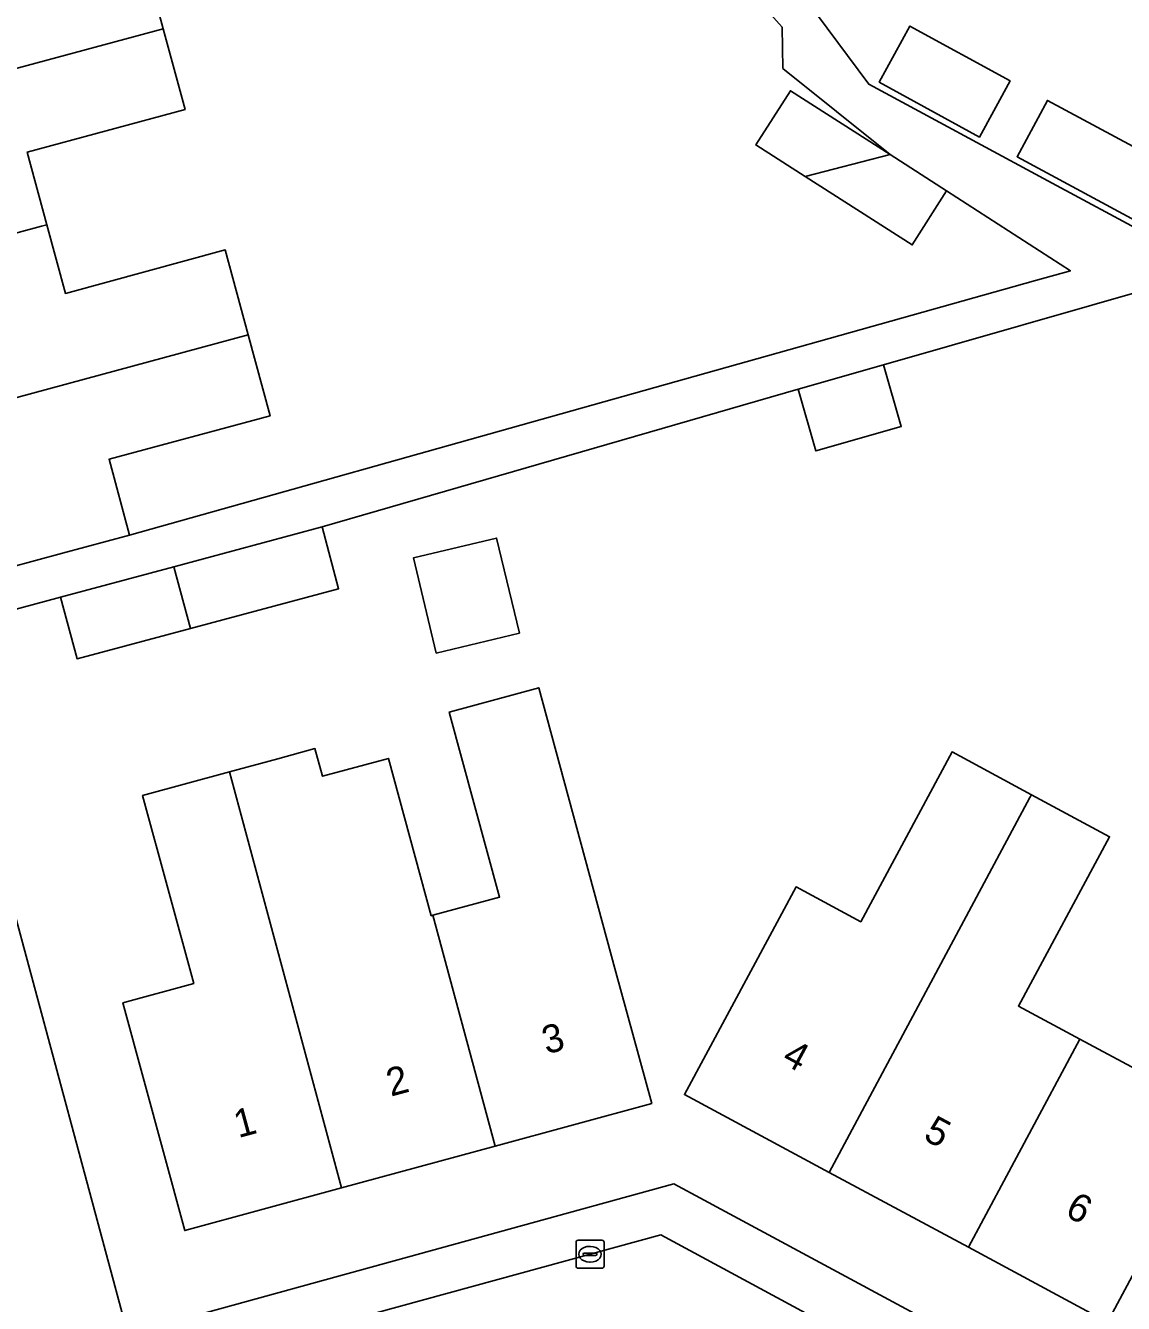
# Model space of a CAD drawing. Extents: x 159262 to 160143, y 383399 to 384319.
# Drawn here: x 159820.15 to 159859.37, y 383869.58 to 383915.23 of the extents above; entities that cross this region are included whole.
import ezdxf

# ---------------------------------------------------------------- set-up
doc = ezdxf.new("R2010")
doc.units = 0
for name, color, linetype in [('IMGEO_Erf', 7, 'Continuous'), ('IMGEO_Kolk', 7, 'Continuous'), ('IMGEO_Pand', 7, 'Continuous'), ('IMGEO_Pand_nummerreeks', 7, 'Continuous'), ('IMGEO_Parkeervlak_open', 7, 'Continuous'), ('IMGEO_Voetpad_open', 7, 'Continuous')]:
    doc.layers.add(name, color=color, linetype=linetype)

msp = doc.modelspace()

# ---------------------------------------------------------------- linework, layer by layer
at = {"layer": 'IMGEO_Erf'}
for points in [[(159824.243, 383918.181), (159825.071, 383915.114), (159825.85, 383912.226), (159820.212, 383910.704), (159820.912, 383908.112), (159821.574, 383905.658), (159827.285, 383907.211), (159828.106, 383904.173), (159828.885, 383901.289), (159823.131, 383899.736), (159823.863, 383897.022), (159856.229, 383906.116), (159857.472, 383906.465), (159853.053, 383909.318), (159851.823, 383907.393), (159847.996, 383909.84), (159846.236, 383910.965), (159847.472, 383912.899), (159851.035, 383910.621), (159847.207, 383913.693), (159847.176, 383915.172), (159821.644, 383943.718)], [(159846.54, 383918.173), (159850.27, 383913.131), (159856.673, 383909.682), (159860.295, 383907.731), (159863.165, 383906.186), (159867.376, 383903.919), (159869.964, 383908.709), (159873.131, 383906.999), (159871.707, 383904.362), (159876.661, 383901.686), (159886.318, 383919.784)], [(159860.69, 383905.944), (159850.802, 383903.112), (159851.433, 383900.91), (159848.376, 383900.034), (159847.745, 383902.236), (159830.74, 383897.315), (159831.331, 383895.112), (159826.043, 383893.693), (159821.991, 383892.606), (159821.4, 383894.808), (159817.022, 383893.625), (159823.801, 383868.486), (159843.313, 383873.858), (159862.494, 383863.516)], [(159863.919, 383866.158), (159858.802, 383868.911), (159853.831, 383871.586), (159848.86, 383874.26), (159843.688, 383877.043), (159846.058, 383881.45), (159847.677, 383884.458), (159849.985, 383883.217), (159853.247, 383889.279), (159856.086, 383887.751), (159858.874, 383886.251), (159855.619, 383880.202), (159857.814, 383879.021), (159859.986, 383877.851)]]:
    msp.add_lwpolyline(points, dxfattribs=at)
for points in [[(159855.319, 383913.246), (159854.221, 383911.244), (159850.643, 383913.208), (159851.742, 383915.209)], [(159864.358, 383908.403), (159863.274, 383906.389), (159860.405, 383907.935), (159855.567, 383910.541), (159856.651, 383912.554), (159861.489, 383909.948)], [(159837.791, 383893.526), (159834.819, 383892.814), (159834.006, 383896.208), (159836.978, 383896.92)], [(159841.205, 383881.546), (159842.516, 383876.72), (159836.926, 383875.2), (159831.437, 383873.708), (159825.839, 383872.186), (159823.628, 383880.322), (159826.156, 383881.009), (159824.33, 383887.726), (159827.43, 383888.569), (159829.156, 383889.038), (159830.488, 383889.4), (159830.757, 383888.41), (159833.11, 383889.05), (159834.639, 383883.431), (159834.703, 383883.448), (159837.082, 383884.095), (159835.284, 383890.704), (159838.479, 383891.572)]]:
    msp.add_lwpolyline(points, close=True, dxfattribs=at)
at = {"layer": 'IMGEO_Kolk'}
for p, q in [((159839.813, 383870.913), (159839.813, 383871.765)), ((159839.888, 383871.839), (159840.74, 383871.839)), ((159840.814, 383871.765), (159840.814, 383870.913)), ((159840.072, 383871.333), (159840.072, 383871.345)), ((159840.51, 383871.296), (159840.112, 383871.296)), ((159840.115, 383871.382), (159840.513, 383871.382)), ((159840.301, 383871.619), (159840.326, 383871.619)), ((159840.556, 383871.345), (159840.556, 383871.333)), ((159840.74, 383870.839), (159839.888, 383870.839)), ((159840.324, 383871.059), (159840.299, 383871.059))]:
    msp.add_line(p, q, dxfattribs=at)
for points in [[(159839.813, 383870.913), (159839.813, 383871.765)], [(159839.888, 383871.839), (159840.74, 383871.839)], [(159840.814, 383871.765), (159840.814, 383870.913)], [(159840.74, 383870.839), (159839.888, 383870.839)]]:
    msp.add_lwpolyline(points, dxfattribs=at)
for centre, radius, start, end in [((159839.89, 383871.763), 0.0765, 91.552, 178.448), ((159839.89, 383871.763), 0.0765, 91.552, 178.448), ((159840.738, 383871.763), 0.0765, 1.552, 88.448), ((159840.738, 383871.763), 0.0765, 1.552, 88.448), ((159840.112, 383871.342), 0.0403, 85.8775, 175.7526), ((159840.109, 383871.332), 0.0366, 178.938, 274.7102), ((159840.513, 383871.339), 0.043, 264.8664, 352.4533), ((159840.517, 383871.344), 0.0386, 1.7309, 96.639), ((159839.89, 383870.915), 0.0765, 181.552, 268.448), ((159839.89, 383870.915), 0.0765, 181.552, 268.448), ((159840.738, 383870.915), 0.0765, 271.552, 358.448), ((159840.738, 383870.915), 0.0765, 271.552, 358.448)]:
    msp.add_arc(centre, radius, start, end, dxfattribs=at)
for centre, major_axis, ratio, start_param, end_param in [((159840.3, 383871.339), (-0.387, 0.002), 0.722429, 4.712389, 7.853982), ((159840.325, 383871.339), (-0.39, 0.002), 0.717154, 1.570796, 4.712389)]:
    msp.add_ellipse(centre, major_axis=major_axis, ratio=ratio, start_param=start_param, end_param=end_param, dxfattribs=at)
at = {"layer": 'IMGEO_Pand'}
for points in [[(159824.243, 383918.181), (159823.261, 383917.916), (159818.631, 383916.667), (159817.979, 383919.081), (159810.681, 383917.11), (159812.161, 383911.63), (159825.071, 383915.114)], [(159820.212, 383910.704), (159825.85, 383912.226), (159825.071, 383915.114), (159812.161, 383911.63), (159813.641, 383906.148), (159820.714, 383908.058), (159820.912, 383908.112)], [(159850.643, 383913.208), (159854.221, 383911.244), (159855.319, 383913.246), (159851.742, 383915.209)], [(159847.996, 383909.84), (159851.035, 383910.621), (159847.472, 383912.899), (159846.236, 383910.965)], [(159860.405, 383907.935), (159861.489, 383909.948), (159856.651, 383912.554), (159855.567, 383910.541)], [(159851.035, 383910.621), (159847.996, 383909.84), (159851.823, 383907.393), (159853.053, 383909.318)], [(159827.285, 383907.211), (159821.574, 383905.658), (159820.912, 383908.112), (159820.714, 383908.058), (159813.641, 383906.148), (159815.121, 383900.668), (159828.106, 383904.173)], [(159823.131, 383899.736), (159828.885, 383901.289), (159828.106, 383904.173), (159815.121, 383900.668), (159816.632, 383895.071), (159821.469, 383896.376), (159823.863, 383897.022)], [(159850.802, 383903.112), (159847.745, 383902.236), (159848.376, 383900.034), (159851.433, 383900.91)], [(159830.74, 383897.315), (159825.45, 383895.894), (159826.043, 383893.693), (159831.331, 383895.112)], [(159836.978, 383896.92), (159834.006, 383896.208), (159834.819, 383892.814), (159837.791, 383893.526)], [(159825.45, 383895.894), (159821.4, 383894.808), (159821.991, 383892.606), (159826.043, 383893.693)], [(159838.479, 383891.572), (159835.284, 383890.704), (159837.082, 383884.095), (159834.703, 383883.448), (159836.926, 383875.2), (159842.516, 383876.72), (159841.205, 383881.546)], [(159834.703, 383883.448), (159834.639, 383883.431), (159833.11, 383889.05), (159830.757, 383888.41), (159830.488, 383889.4), (159829.156, 383889.038), (159827.43, 383888.569), (159831.437, 383873.708), (159836.926, 383875.2)], [(159856.03, 383887.647), (159856.086, 383887.751), (159853.247, 383889.279), (159849.985, 383883.217), (159847.677, 383884.458), (159846.058, 383881.45), (159843.688, 383877.043), (159848.86, 383874.26)], [(159827.43, 383888.569), (159824.33, 383887.726), (159826.156, 383881.009), (159823.628, 383880.322), (159825.839, 383872.186), (159831.437, 383873.708)], [(159855.619, 383880.202), (159858.874, 383886.251), (159856.086, 383887.751), (159856.03, 383887.647), (159848.86, 383874.26), (159853.831, 383871.586), (159857.814, 383879.021)], [(159865.965, 383882.285), (159866.027, 383882.401), (159863.241, 383883.9), (159859.986, 383877.851), (159857.814, 383879.021), (159853.831, 383871.586), (159858.802, 383868.911)], [(159865.612, 383874.821), (159868.868, 383880.871), (159866.027, 383882.401), (159865.965, 383882.285), (159858.802, 383868.911), (159863.919, 383866.158), (159866.288, 383870.562), (159867.913, 383873.583)]]:
    msp.add_lwpolyline(points, close=True, dxfattribs=at)
at = {"layer": 'IMGEO_Parkeervlak_open'}
msp.add_lwpolyline([(159827.864, 383863.295), (159846.081, 383868.251), (159858.117, 383861.754), (159858.979, 383863.311), (159842.848, 383872.034), (159826.716, 383867.62)], close=True, dxfattribs=at)
at = {"layer": 'IMGEO_Voetpad_open'}
for points in [[(159821.644, 383943.718), (159847.176, 383915.172), (159847.207, 383913.693), (159851.035, 383910.621), (159853.053, 383909.318), (159857.472, 383906.465), (159856.229, 383906.116), (159823.863, 383897.022), (159821.469, 383896.376), (159816.632, 383895.071), (159817.022, 383893.625), (159821.4, 383894.808), (159825.45, 383895.894), (159830.74, 383897.315), (159847.745, 383902.236), (159850.802, 383903.112), (159860.69, 383905.944)], [(159825.103, 383863.552), (159823.801, 383868.486), (159817.022, 383893.625), (159816.632, 383895.071), (159815.121, 383900.668), (159813.641, 383906.148), (159812.161, 383911.63), (159810.681, 383917.11), (159809.201, 383922.592)], [(159886.318, 383919.784), (159876.661, 383901.686), (159876.823, 383901.599), (159875.405, 383898.974), (159870.301, 383901.731), (159867.122, 383903.448), (159867.376, 383903.919), (159863.165, 383906.186), (159860.295, 383907.731), (159856.673, 383909.682), (159850.27, 383913.131), (159846.54, 383918.173)], [(159900.029, 383843.337), (159895.027, 383846.029), (159889.903, 383848.788), (159888.807, 383849.364), (159883.67, 383852.127), (159878.674, 383854.813), (159873.678, 383857.5), (159868.682, 383860.186), (159863.575, 383862.933), (159862.494, 383863.516), (159843.313, 383873.858), (159823.801, 383868.486), (159825.103, 383863.552), (159825.597, 383863.637), (159825.844, 383862.726), (159827.864, 383863.295), (159826.716, 383867.62), (159842.848, 383872.034), (159858.979, 383863.311), (159858.117, 383861.754), (159860.012, 383860.749), (159862.1, 383859.594)]]:
    msp.add_lwpolyline(points, dxfattribs=at)

# ---------------------------------------------------------------- texts
at = {"layer": 'IMGEO_Pand_nummerreeks'}
for s, rotation, p in [('3', 15.1948, (159838.758, 383878.473)), ('4', 331.7016, (159847.121, 383878.18)), ('2', 15.1948, (159833.197, 383876.963)), ('1', 15.1948, (159827.75, 383875.483)), ('5', 331.7016, (159852.178, 383875.457)), ('6', 331.7016, (159857.235, 383872.734))]:
    msp.add_text(s, height=1, rotation=rotation, dxfattribs=at).set_placement(p)

doc.saveas('drawing.dxf')
